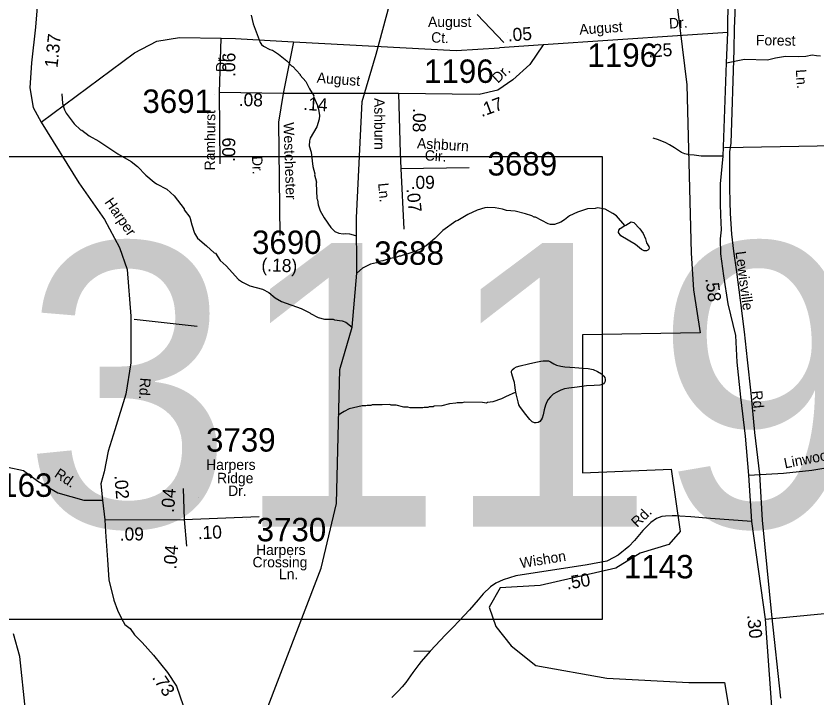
# Model space of a CAD drawing. Extents: x 1551653 to 1702041, y 811336 to 920032.
# Drawn here: x 1584838 to 1589889, y 839901 to 844199 of the extents above; entities that cross this region are included whole.
import ezdxf

# ---------------------------------------------------------------- set-up
doc = ezdxf.new("R2010")
doc.units = 0
for name, color, linetype in [('Old_Level_10', 7, 'Continuous'), ('Old_Level_11', 7, 'Continuous'), ('Old_Level_17', 7, 'Continuous'), ('Old_Level_3', 7, 'Continuous'), ('Old_Level_32', 7, 'Continuous'), ('Old_Level_35', 7, 'Continuous'), ('Old_Level_48', 7, 'Continuous'), ('Old_Level_49', 7, 'Continuous'), ('Old_Level_59', 7, 'Continuous'), ('Old_Level_62', 7, 'Continuous'), ('Old_Level_8', 7, 'Continuous')]:
    doc.layers.add(name, color=color, linetype=linetype)

msp = doc.modelspace()

# ---------------------------------------------------------------- linework, layer by layer
at = {"layer": 'Old_Level_11'}
for p, q in [((1587746.325, 844209.525), (1587915.495, 844031.528)), ((1585989.886, 841162.246), (1585989.886, 841162.246))]:
    msp.add_line(p, q, dxfattribs=at)
at = {"layer": 'Old_Level_17'}
for p, q in [((1587938.676, 844094.8), (1587938.676, 844094.8)), ((1586292.944, 841028.162), (1586292.944, 841028.162))]:
    msp.add_line(p, q, dxfattribs=at)
at = {"layer": 'Old_Level_3'}
for p, q in [((1589368.358, 844121.053), (1589392.144, 844610.718)), ((1589366.718, 843986.539), (1589368.358, 844121.053)), ((1589347.853, 843396.809), (1589366.718, 843986.539)), ((1589339.651, 843342.676), (1589347.853, 843396.809)), ((1589546.343, 841020.666), (1589528.299, 841311.02)), ((1589605.398, 840423.554), (1589546.343, 841020.666)), ((1589661.993, 839898.621), (1589605.398, 840423.554))]:
    msp.add_line(p, q, dxfattribs=at)
for points in [[(1588533.951, 840394.567), (1581697.433, 840394.567), (1581697.433, 843313.169), (1588533.951, 843313.169), (1588533.951, 840394.567)], [(1589528.299, 841311.02), (1589497.951, 841573.486), (1589473.345, 841822.009), (1589450.379, 842032.803), (1589433.154, 842209.148), (1589407.728, 842407.638), (1589384.762, 842585.623), (1589364.257, 842716.037), (1589351.954, 842824.304), (1589348.673, 842888.28), (1589343.752, 842954.717), (1589341.291, 843026.895), (1589340.471, 843116.298), (1589339.651, 843342.676)]]:
    msp.add_lwpolyline(points, dxfattribs=at)
at = {"layer": 'Old_Level_32'}
for p, q in [((1589327.521, 844094.612), (1589329.252, 844553.037)), ((1586120.586, 843716.952), (1586131.358, 844058.926)), ((1588163.046, 844017.587), (1587887.287, 843999.348)), ((1586523.612, 843710.285), (1586120.586, 843716.952)), ((1586125.06, 843267.654), (1586120.586, 843716.952)), ((1587249.781, 843711.541), (1586523.612, 843710.285)), ((1587265.859, 843237.714), (1587696.824, 843243.848)), ((1587265.859, 843237.714), (1587283.002, 842855.291)), ((1585892.208, 841221.24), (1585898.116, 841026.096)), ((1585384.12, 841147.938), (1585397.957, 841023.045)), ((1585898.116, 841026.096), (1586370.784, 841043.837)), ((1585397.957, 841023.045), (1585898.116, 841026.096)), ((1585898.116, 841026.096), (1585912.887, 840857.564))]:
    msp.add_line(p, q, dxfattribs=at)
for points in [[(1584985.132, 844438.572), (1584960.596, 844129.858), (1584935.986, 843903.733), (1584925.471, 843745.867), (1584946.502, 843623.083), (1584995.531, 843531.014), (1585233.63, 843147.316), (1585394.864, 842915.781), (1585489.503, 842740.375), (1585538.384, 842602.118), (1585562.919, 842307.437), (1585562.919, 842012.755), (1585531.373, 841816.3), (1585461.232, 841589.961), (1585419.171, 841456.653), (1585394.635, 841326.852), (1585373.604, 841249.674), (1585384.12, 841147.938)], [(1589327.521, 844094.612), (1589041.234, 844075.675), (1588163.046, 844017.587)], [(1589477.6, 841011.852), (1589459.138, 841304.355), (1589438.836, 841549.821), (1589409.606, 841796.229), (1589386.155, 842017.094), (1589377.621, 842185.084), (1589329.557, 842385.645), (1589301.08, 842561.634), (1589283.173, 842699.285), (1589280.738, 842795.538), (1589287.672, 842850.652), (1589283.001, 842943.188), (1589280.101, 843015.291), (1589281.44, 843141.536), (1589298.423, 843316.513), (1589317.872, 843904.575), (1589327.521, 844094.612)], [(1588163.046, 844017.587), (1588079.287, 843893.602), (1587971.437, 843797.094), (1587875.972, 843730.713), (1587759.393, 843704.041), (1587249.781, 843711.541)], [(1586523.612, 843710.285), (1586493.033, 843529.882), (1586502.572, 842816.505)], [(1587249.781, 843711.541), (1587260.171, 843334.497), (1587265.859, 843237.714)], [(1583168.014, 841551.186), (1583380.776, 841544.239), (1583556.032, 841523.189), (1583727.783, 841470.568), (1583959.121, 841347.784), (1584095.82, 841291.654), (1584264.065, 841281.13), (1584446.332, 841305.687), (1584600.557, 841340.768), (1584786.328, 841354.8), (1584884.471, 841333.751), (1584975.604, 841267.097), (1585101.788, 841193.426), (1585266.529, 841147.821), (1585384.12, 841147.938)], [(1589477.6, 841011.852), (1589217.133, 841031.522), (1589094.271, 841041.356), (1589025.469, 841046.274), (1589003.354, 841048.733), (1588976.325, 841048.733), (1588934.551, 841046.274), (1588909.979, 841043.815), (1588878.035, 841031.522), (1588841.176, 841006.935), (1588792.032, 840955.302), (1588737.973, 840893.834), (1588703.572, 840854.494), (1588678.999, 840837.283), (1588659.341, 840820.072), (1588634.769, 840800.402), (1588607.739, 840785.65), (1588563.51, 840763.522), (1588440.648, 840738.934), (1587990.974, 840670.09), (1587909.886, 840645.503), (1587863.199, 840623.374), (1587831.254, 840601.246), (1587784.567, 840556.988), (1587752.623, 840520.108), (1587698.564, 840456.18), (1587632.218, 840387.336), (1587592.902, 840345.538), (1587546.215, 840298.823), (1587450.383, 840195.556), (1587393.227, 840130.722), (1587379.123, 840111.96), (1587339.808, 840060.327), (1587295.578, 839998.859)], [(1585397.957, 841023.045), (1585402.188, 840947.29), (1585415.689, 840770.889), (1585422.493, 840644.169), (1585454.039, 840517.877), (1585478.575, 840454.73), (1585503.111, 840402.109), (1585524.141, 840363.52), (1585557.43, 840339.419), (1585585.028, 840299.019), (1585634.231, 840250.22), (1585705.13, 840171.119), (1585793.528, 840061.821), (1585850.428, 839975.02), (1585892.05, 839853.305), (1585898.397, 839755.479), (1585921.097, 839669.18), (1585946.755, 839564.826), (1585982.349, 839478.503), (1586010.191, 839431.697), (1586063.8, 839362.169), (1586116.377, 839288.498)], [(1589620.881, 839601.636), (1589602.09, 839874.268), (1589564.223, 840397.519), (1589477.6, 841011.852)]]:
    msp.add_lwpolyline(points, dxfattribs=at)
at = {"layer": 'Old_Level_35'}
for p, q in [((1586588.589, 844037.272), (1586523.612, 843710.285)), ((1589307.12, 843370.614), (1590215.721, 843387.415)), ((1585583.729, 842288.017), (1585981.228, 842244.117)), ((1587450.383, 840195.556), (1587346.327, 840193.52))]:
    msp.add_line(p, q, dxfattribs=at)
for points in [[(1584995.531, 843531.014), (1585584.273, 843966.583), (1585725.888, 844041.43), (1585869.389, 844063.654), (1586131.358, 844058.926)], [(1586131.358, 844058.926), (1586223.142, 844057.269), (1586588.589, 844037.272)], [(1586588.589, 844037.272), (1587613.124, 843981.213), (1587887.287, 843999.348)], [(1589317.872, 843904.575), (1589431.72, 843927.364), (1589577.446, 843922.807), (1589627.539, 843936.48), (1589691.294, 843945.595), (1589771.61, 843943.331), (1589818.804, 843945.595), (1589859.819, 843954.714), (1589885.722, 843950.412), (1589911.722, 843948.112)], [(1589298.423, 843316.513), (1589158.322, 843316.614), (1589114.421, 843321.313), (1589082.423, 843323.714), (1589056.324, 843330.013), (1589034.523, 843338.514), (1588990.822, 843367.215), (1588959.224, 843387.615), (1588935.323, 843399.915), (1588889.621, 843418.714), (1588855.822, 843429.213)], [(1589459.138, 841304.355), (1589678.764, 841317.275), (1589855.942, 841335.731), (1589957.45, 841352.341), (1590075.569, 841396.635), (1590375.48, 841533.21), (1590454.84, 841566.431), (1590488.061, 841575.659), (1590548.043, 841581.195), (1590599.72, 841579.35), (1590703.997, 841568.276)], [(1589564.223, 840397.519), (1589980.922, 840437.519), (1590067.02, 840438.221), (1590134.921, 840435.219), (1590188.92, 840434.52), (1590221.02, 840435.82), (1590277.22, 840443.119), (1590301.321, 840450.82), (1590337.519, 840468.32), (1590353.821, 840480.019), (1590372.118, 840495.82)], [(1587295.578, 839998.859), (1587273.463, 839971.322), (1587248.89, 839944.276), (1587207.118, 839902.478)]]:
    msp.add_lwpolyline(points, dxfattribs=at)
at = {"layer": 'Old_Level_48'}
msp.add_lwpolyline([(1588870.594, 845375.399), (1589068.117, 843765.257), (1589096.133, 842705.077), (1589110.14, 842474.013), (1589152.162, 842202.171), (1588409.77, 842188.579), (1588409.77, 841318.689), (1588970.066, 841343.002), (1589026.095, 840948.833), (1588956.058, 840867.28), (1588773.962, 840812.912), (1588619.881, 840717.768), (1588143.629, 840609.031), (1587891.496, 840595.44), (1587821.459, 840473.111), (1587863.481, 840350.783), (1587961.533, 840228.455), (1588115.614, 840106.126), (1588563.851, 840024.574), (1589082.125, 839997.39), (1589306.244, 839997.39), (1589586.392, 838339.16)], dxfattribs=at)
at = {"layer": 'Old_Level_49'}
msp.add_lwpolyline([(1588870.594, 845375.399), (1589068.117, 843765.257), (1589096.133, 842705.077), (1589110.14, 842474.013), (1589152.162, 842202.171), (1588409.77, 842188.579), (1588409.77, 841318.689), (1588970.066, 841343.002), (1589026.095, 840948.833), (1588956.058, 840867.28), (1588773.962, 840812.912), (1588619.881, 840717.768), (1588143.629, 840609.031), (1587891.496, 840595.44), (1587821.459, 840473.111), (1587863.481, 840350.783), (1587961.533, 840228.455), (1588115.614, 840106.126), (1588563.851, 840024.574), (1589082.125, 839997.39), (1589306.244, 839997.39), (1589586.392, 838339.16)], dxfattribs=at)
at = {"layer": 'Old_Level_59'}
for points in [[(1585117.504, 838293.159), (1585547.6, 838619.294), (1585792.535, 838867.048), (1585903.571, 839032.269), (1586217.506, 839393.571), (1586397.541, 839767.381), (1586761.509, 840718.618), (1586859.524, 841126.927), (1586879.516, 841970.204), (1586957.539, 842238.669), (1586986.758, 842579.055), (1586985.528, 842926.618), (1587021.156, 843660.828), (1587109.585, 843958.184), (1587214.571, 844349.936), (1587369.591, 844655.361), (1587407.525, 844969.757), (1587404.552, 845370.327), (1587343.549, 845755.62), (1587421.571, 845980.562), (1587450.586, 846262.252), (1587508.557, 847345.054)], [(1585117.504, 838293.159), (1585069.521, 838418.907), (1585088.591, 838592.483), (1585226.591, 838901.549), (1585220.542, 839082.199), (1585139.547, 839241.422), (1585065.523, 839328.262), (1584960.536, 839563.457), (1584898.508, 839820.745), (1584861.599, 840162.977), (1584821.511, 840304.925)]]:
    msp.add_lwpolyline(points, dxfattribs=at)
at = {"layer": 'Old_Level_62'}
for points in [[(1586321.467, 844205.016), (1586332.847, 844148.882), (1586377.446, 844032.362), (1586385.238, 844020.315), (1586399.079, 844008.114), (1586438.859, 843987.609), (1586454.853, 843983.457), (1586492.48, 843958.953), (1586545.999, 843916.302), (1586575.629, 843885.955), (1586583.626, 843881.854), (1586628.943, 843831.308), (1586628.943, 843825.31), (1586666.057, 843787.273), (1586687.895, 843740.624), (1586715.372, 843696.281), (1586713.732, 843691.36), (1586738.645, 843635.996), (1586738.543, 843627.999), (1586746.335, 843611.953), (1586751.871, 843571.866), (1586749.616, 843547.926), (1586735.057, 843500.149), (1586692.201, 843428.688), (1586687.998, 843412.745), (1586687.587, 843380.757), (1586699.173, 843340.669), (1586710.451, 843250.549), (1586721.524, 843204.412), (1586719.986, 843197.543), (1586732.904, 843152.329), (1586730.853, 843146.024), (1586735.672, 843048.317), (1586739.568, 843040.268), (1586743.157, 843008.229), (1586756.793, 842972.088), (1586780.271, 842927.797), (1586823.434, 842865.308), (1586849.168, 842841.009), (1586873.057, 842830.705), (1586901.047, 842826.348), (1586917.041, 842828.142), (1586941.032, 842825.835), (1586978.146, 842815.173)], [(1585125.808, 843708.277), (1585131.14, 843648.248), (1585144.673, 843608.057), (1585154.413, 843585.963), (1585203.626, 843519.372), (1585245.149, 843480.874), (1585253.043, 843478.772), (1585298.667, 843443.862), (1585360.285, 843409.464), (1585479.318, 843330.007), (1585564.722, 843282.947), (1585604.297, 843250.447), (1585657.611, 843195.8), (1585709.079, 843151.201), (1585723.022, 843141), (1585788.537, 843108.192), (1585836.109, 843065.644), (1585899.06, 842982.854), (1585898.957, 842976.856), (1585934.431, 842930.463), (1585945.812, 842882.327), (1585963.241, 842830.141), (1585982.823, 842797.897), (1586040.238, 842751.196), (1586087.708, 842706.598), (1586095.705, 842704.547), (1586125.745, 842657.231), (1586162.757, 842623.705), (1586241.702, 842538.762), (1586265.488, 842522.461), (1586313.265, 842497.855), (1586392.928, 842476.888), (1586432.708, 842456.382), (1586472.283, 842421.934), (1586511.96, 842399.43), (1586636.735, 842355.087), (1586691.176, 842329.199), (1586696.097, 842323.816), (1586742.746, 842298.544), (1586782.629, 842288.086), (1586838.608, 842287.369), (1586846.605, 842283.268), (1586894.485, 842278.654), (1586918.374, 842268.35), (1586957.539, 842238.669)], [(1588676.695, 842879.097), (1588625.945, 842938.614), (1588602.159, 842954.864), (1588554.484, 842981.47), (1588504.554, 842990.082), (1588490.508, 842986.289), (1588442.526, 842982.905), (1588378.344, 842963.681), (1588328.004, 842940.357), (1588297.759, 842914.725), (1588273.563, 842899.039), (1588233.373, 842885.556), (1588209.381, 842885.864), (1588193.49, 842890.068), (1588113.93, 842931.027), (1588105.933, 842931.13), (1588090.041, 842939.332), (1588050.261, 842951.84), (1587986.49, 842968.602), (1587930.511, 842973.319), (1587906.622, 842981.623), (1587858.742, 842990.235), (1587810.76, 842992.799), (1587794.766, 842991.005), (1587746.579, 842975.626), (1587688.242, 842948.405), (1587623.855, 842909.189), (1587611.757, 842905.344), (1587529.121, 842846.443), (1587478.473, 842797.076), (1587423.929, 842749.812), (1587391.736, 842732.229), (1587359.646, 842716.645), (1587303.359, 842697.319), (1587295.362, 842697.421), (1587263.271, 842685.836), (1587255.274, 842685.938), (1587239.178, 842678.146), (1587199.09, 842670.662), (1587150.903, 842655.283), (1587126.912, 842651.592), (1587110.815, 842643.8), (1587072.675, 842634.265), (1587022.438, 842608.89), (1586986.758, 842579.055)], [(1588676.695, 842879.097), (1588683.257, 842879.917), (1588717.501, 842901.448), (1588733.495, 842897.244), (1588772.967, 842856.798), (1588792.652, 842828.552), (1588808.236, 842794.36), (1588813.875, 842770.317), (1588829.664, 842746.121), (1588831.51, 842738.073), (1588829.459, 842730.127), (1588823.41, 842724.18), (1588813.26, 842718.336), (1588799.316, 842718.491), (1588783.425, 842726.693), (1588743.85, 842759.193), (1588652.499, 842814.301), (1588636.71, 842834.498), (1588638.863, 842848.494), (1588649.013, 842860.335), (1588676.695, 842879.097)], [(1587989.976, 841828.154), (1587988.335, 841840.713), (1587984.644, 841871.728), (1587981.364, 841888.388), (1587975.212, 841908.125), (1587965.062, 841943.394), (1587962.909, 841954.159), (1587963.627, 841960.669), (1587967.933, 841968.308), (1587978.8, 841978.816), (1587994.384, 841988.043), (1588017.145, 841994.759), (1588070.254, 842006.293), (1588116.185, 842016.751), (1588147.251, 842023.312), (1588162.732, 842025.415), (1588177.598, 842025.773), (1588195.438, 842024.85), (1588207.844, 842019.878), (1588229.579, 842006.396), (1588246.701, 841998.963), (1588273.358, 841991.324), (1588298.169, 841987.326), (1588361.735, 841982.61), (1588413.408, 841978.714), (1588447.242, 841977.483), (1588478.102, 841970.973), (1588504.656, 841959.183), (1588529.365, 841943.291), (1588545.769, 841929.911), (1588551.613, 841921.504), (1588553.766, 841908.381), (1588553.561, 841897.103), (1588550.383, 841888.235), (1588543.104, 841881.211), (1588533.569, 841876.649), (1588519.215, 841872.753), (1588484.664, 841870.395), (1588435.246, 841867.729), (1588377.524, 841859.835), (1588323.903, 841853.683), (1588297.041, 841849.428), (1588274.896, 841841.483), (1588247.931, 841828.308), (1588226.298, 841815.031), (1588208.766, 841799.293), (1588194.208, 841782.889), (1588184.98, 841766.434), (1588176.368, 841746.39), (1588169.294, 841717.375), (1588162.835, 841685.951), (1588157.093, 841664.676), (1588150.942, 841652.886), (1588141.304, 841642.377), (1588131.052, 841636.021), (1588119.159, 841634.431), (1588107.266, 841635.866), (1588093.63, 841641.455), (1588079.071, 841656.577), (1588044.725, 841697.639), (1588015.095, 841738.598), (1588009.866, 841748.799), (1588004.227, 841766.741), (1587991.411, 841817.492), (1587989.976, 841828.154)], [(1587989.976, 841828.154), (1587924.564, 841797.909), (1587900.471, 841786.221), (1587844.184, 841766.946), (1587812.196, 841763.358), (1587804.096, 841759.462), (1587780.207, 841763.768), (1587666.199, 841765.203), (1587652.152, 841761.358), (1587620.164, 841761.768), (1587612.167, 841757.872), (1587572.08, 841754.387), (1587523.995, 841743.006), (1587476.013, 841739.572), (1587467.913, 841735.676), (1587443.922, 841735.984), (1587435.925, 841732.088), (1587411.934, 841732.395), (1587403.834, 841728.499), (1587323.864, 841729.524), (1587307.973, 841733.728), (1587283.981, 841734.036), (1587236.102, 841746.595), (1587204.114, 841747.005), (1587196.219, 841751.106), (1587148.134, 841747.722), (1587084.158, 841748.543), (1587076.161, 841744.596), (1587052.17, 841744.903), (1587044.07, 841741.007), (1587020.079, 841741.315), (1586939.904, 841722.348), (1586907.711, 841706.764), (1586870.596, 841682.926)]]:
    msp.add_lwpolyline(points, dxfattribs=at)
at = {"layer": 'Old_Level_8'}
msp.add_line((1586089.576, 843704.005), (1586089.576, 843704.005), dxfattribs=at)

# ---------------------------------------------------------------- texts
at = {"layer": 'Old_Level_10'}
for s, rotation, p in [('Forest', 359.162178, (1589504.128, 844015.038)), ('Ln.', 273.726969, (1589755.775, 843861.143)), ('Linwood', 11.111394, (1589687.912, 841347.144))]:
    msp.add_text(s, height=65.6167, rotation=rotation, dxfattribs=at).set_placement(p)
at = {"layer": 'Old_Level_11'}
for s, height, rotation, p in [('August', 65.6167, 359.964558, (1587436.337, 844129.992)), ('Dr.', 65.6167, 3.784314, (1588958.187, 844119.412)), ('August', 65.6167, 3.784314, (1588392.708, 844081.916)), ('Ct.', 65.6167, 357.296414, (1587454.809, 844032.94)), ('Dr.', 65.6167, 89.543964, (1586163.753, 843845.926)), ('Dr.', 65.6167, 42.845692, (1587876.442, 843771.795)), ('August', 65.6167, 355.615878, (1586732.912, 843778.843)), ('Ashburn', 65.6167, 270.152675, (1587096.874, 843682.192)), ('Ramhurst', 65.6167, 89.543964, (1586092.408, 843225.886)), ('Westchester', 65.61665, 271.958858, (1586524.362, 843527.841)), ('Ashburn', 65.6167, 356.578194, (1587365.581, 843365.567)), ('Dr.', 65.6167, 271.958858, (1586326.067, 843315.323)), ('Cir.', 65.6166, 356.578194, (1587414.143, 843289.421)), ('Ln.', 65.6167, 275.693211, (1587121.043, 843144.119)), ('Harper', 65.6167, 304.840503, (1585393.518, 843025.102)), ('Lewisville', 65.6167, 277.472306, (1589374.942, 842712.502)), ('Rd.', 65.6167, 266.4437, (1585621.661, 841920.175)), ('Rd.', 65.6167, 275.653442, (1589478.425, 841835.276)), ('Rd.', 65.6167, 326.2244, (1585074.596, 841298.482)), ('Rd.', 65.6167, 44.126697, (1588755.487, 840972.11)), ('Wishon', 65.6167, 9.26975, (1588021.287, 840718.293))]:
    msp.add_text(s, height=height, rotation=rotation, dxfattribs=at).set_placement(p)
for s, p in [('Harpers', (1586036.785, 841338.395)), ('Ridge', (1586105.672, 841254.082)), ('Dr.', (1586175.766, 841173.813)), ('Harpers', (1586351.924, 840801.547)), ('Crossing', (1586329.469, 840724.046)), ('Ln.', (1586496.43, 840649.311))]:
    msp.add_text(s, height=65.6167, dxfattribs=at).set_placement(p)
at = {"layer": 'Old_Level_17'}
for s, rotation, p in [('.05', 3.784319, (1587941.685, 844038.475)), ('1.37', 83.788689, (1585098.91, 843869.988)), ('.25', 3.784314, (1588826.904, 843936.996)), ('.06', 89.543917, (1586220.44, 843815.23)), ('.08', 359.101767, (1586241.954, 843631.398)), ('.14', 356.729467, (1586648.404, 843606.822)), ('.17', 20.367847, (1587774.34, 843561.423)), ('.08', 268.782242, (1587342.332, 843619.098)), ('.09', 89.543964, (1586219.806, 843280.019)), ('.09', 0.815381, (1587327.268, 843108.472)), ('.07', 275.693211, (1587300.507, 843110.052)), ('(.18)', 357.840764, (1586384.688, 842591.21)), ('.58', 277.472306, (1589185.356, 842544.282)), ('.02', 274.622519, (1585458.08, 841302.427)), ('.04', 85.132547, (1585833.752, 841066.664)), ('.10', 2.149425, (1585985.401, 840900.954)), ('.09', 0.349522, (1585492.228, 840892.873)), ('.04', 85.132417, (1585848.295, 840709.163)), ('.50', 9.26975, (1588314.29, 840583.53)), ('.30', 276.129114, (1589447.993, 840423.269)), ('.73', 303.245503, (1585693.031, 840029.262))]:
    msp.add_text(s, height=82.0208, rotation=rotation, dxfattribs=at).set_placement(p)
at = {"layer": 'Old_Level_3'}
msp.add_text('U-3119', height=1788.0542, dxfattribs=at).set_placement((1582356.151, 840980.253))
at = {"layer": 'Old_Level_8'}
for s, p in [('1196', (1588441.719, 843878.752)), ('1196', (1587411.366, 843777.585)), ('3691', (1585635.017, 843588.254)), ('3689', (1587811.586, 843193.637)), ('3690', (1586326.111, 842699.133)), ('3688', (1587097.376, 842630.819)), ('3739', (1586036.041, 841453.36)), ('1163', (1584628.168, 841168.262)), ('3730', (1586355.273, 840887.936)), ('1143', (1588671.977, 840654.445))]:
    msp.add_text(s, height=147.6375, dxfattribs=at).set_placement(p)

doc.saveas('drawing.dxf')
